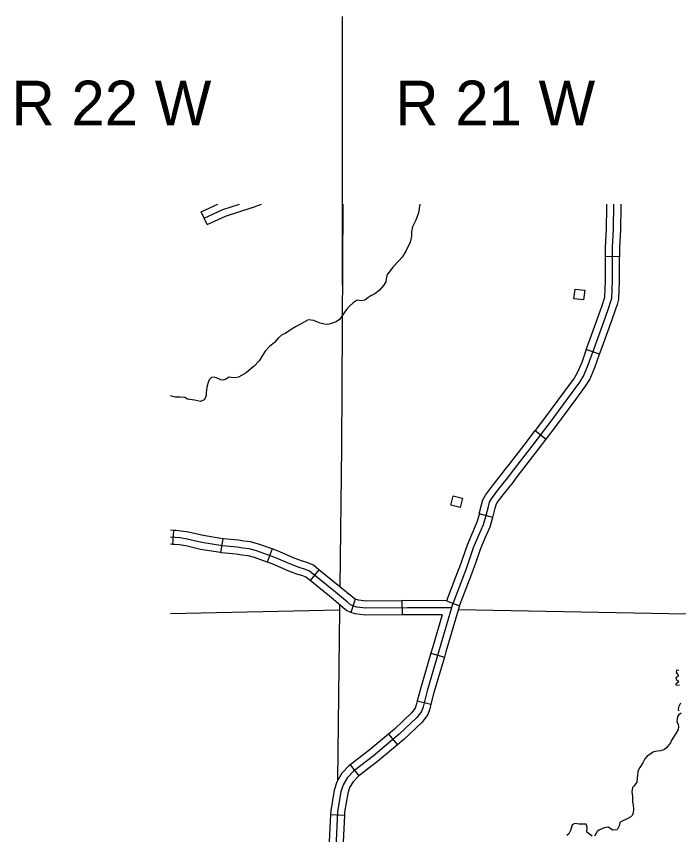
# Model space of a CAD drawing. Extents: x 61396 to 64680, y 55472 to 57605.
# Drawn here: x 61864 to 62085.6, y 56474.2 to 56748.2 of the extents above; entities that cross this region are included whole.
import ezdxf

# ---------------------------------------------------------------- set-up
doc = ezdxf.new("R2010")
doc.units = 0
for name, color, linetype in [('31', 7, 'Continuous'), ('32', 7, 'Continuous'), ('35', 7, 'Continuous'), ('4', 7, 'Continuous'), ('45', 7, 'Continuous'), ('5', 7, 'Continuous'), ('56', 7, 'Continuous'), ('R_Border Notes', 7, 'Continuous')]:
    doc.layers.add(name, color=color, linetype=linetype)

msp = doc.modelspace()

# ---------------------------------------------------------------- linework, layer by layer
at = {"layer": '31'}
for p, q in [((62065.85, 56667.68), (62061.16, 56667.71)), ((62059.13, 56635), (62054.71, 56636.58)), ((62037.6, 56609.47), (62041.33, 56606.64)), ((62023.43, 56580.39), (62018.9, 56581.58)), ((62007.95, 56552.45), (62012.34, 56550.79))]:
    msp.add_line(p, q, dxfattribs=at)
for points in [[(62009.57, 56550.11), (62014.04, 56561.84), (62014.48, 56562.94), (62017.01, 56570.27), (62018.77, 56574.45), (62020.31, 56577.97), (62021.08, 56580.67), (62021.96, 56584.03), (62022.35, 56585.46), (62022.95, 56586.62), (62025.49, 56589.92), (62028.35, 56593.55), (62030.83, 56596.8), (62036.88, 56604.65), (62042.6, 56612.19), (62052.54, 56625.7), (62053.8, 56627.66), (62055.37, 56631.44), (62057.77, 56638.15), (62061.11, 56647.45), (62062.26, 56650.62), (62062.86, 56652.42), (62063.28, 56653.8), (62063.46, 56659.56), (62063.52, 56670.71), (62063.76, 56676.88), (62063.94, 56685.22), (62063.94, 56685.27)], [(62061.16, 56667.71), (62061.18, 56670.76), (62061.42, 56676.95), (62061.58, 56684.24)], [(62061.58, 56684.24), (62061.6, 56685.27), (62061.6, 56685.27)], [(62066.26, 56684.14), (62066.1, 56676.81), (62065.87, 56670.66), (62065.85, 56667.68)], [(62066.29, 56685.27), (62066.28, 56685.16), (62066.26, 56684.14)], [(62060.27, 56652.06), (62060.63, 56653.13), (62060.95, 56654.18), (62061.12, 56659.6), (62061.16, 56667.71)], [(62064.72, 56650.58), (62065.1, 56651.71), (62065.61, 56653.42), (62065.81, 56659.51), (62065.85, 56667.68)], [(62054.71, 56636.58), (62055.56, 56638.94), (62058.91, 56648.25), (62060.05, 56651.39), (62060.27, 56652.06)], [(62059.13, 56635), (62059.97, 56637.36), (62063.32, 56646.65), (62064.48, 56649.85), (62064.72, 56650.58)], [(62054.71, 56636.58), (62053.18, 56632.28), (62051.71, 56628.75), (62050.61, 56627.03), (62047.41, 56622.69)], [(62051.19, 56619.92), (62054.47, 56624.37), (62055.88, 56626.57), (62057.55, 56630.59), (62059.13, 56635)], [(62047.41, 56622.69), (62040.72, 56613.59), (62037.6, 56609.47)], [(62041.33, 56606.64), (62044.47, 56610.79), (62051.19, 56619.92)], [(62027.56, 56596.38), (62028.97, 56598.23), (62035.02, 56606.07), (62037.6, 56609.47)], [(62031.29, 56593.54), (62032.69, 56595.37), (62038.74, 56603.23), (62041.33, 56606.64)], [(62018.9, 56581.58), (62019.7, 56584.63), (62020.15, 56586.32), (62020.97, 56587.88), (62023.64, 56591.36), (62026.5, 56594.99), (62027.56, 56596.38)], [(62023.43, 56580.39), (62024.23, 56583.43), (62024.54, 56584.6), (62024.94, 56585.35), (62027.34, 56588.48), (62030.2, 56592.12), (62031.29, 56593.54)], [(62018.9, 56581.58), (62018.82, 56581.29), (62018.1, 56578.77), (62016.62, 56575.37), (62014.82, 56571.1), (62013.16, 56566.32)], [(62017.59, 56564.79), (62019.2, 56569.43), (62020.92, 56573.53), (62022.52, 56577.18), (62023.34, 56580.05), (62023.43, 56580.39)], [(62013.16, 56566.32), (62012.28, 56563.76), (62011.85, 56562.7), (62007.95, 56552.45)], [(62012.34, 56550.79), (62016.22, 56560.99), (62016.67, 56562.13), (62017.59, 56564.79)]]:
    msp.add_lwpolyline(points, dxfattribs=at)
at = {"layer": '32'}
for p, q in [((61916.59, 56576.05), (61916.3, 56571.37)), ((61933.06, 56573.25), (61932.33, 56568.62)), ((61949.56, 56569.81), (61947.96, 56565.41)), ((61965.25, 56562.85), (61962.3, 56559.21)), ((61977.41, 56553.02), (61975.93, 56548.58)), ((61993.03, 56552.48), (61993.11, 56547.79)), ((62002.75, 56534.92), (62007.25, 56533.59)), ((61998.18, 56518.99), (62002.72, 56517.8)), ((61988.52, 56507.86), (61991.53, 56504.27)), ((61975.76, 56497.56), (61978.63, 56493.85)), ((61969.13, 56480.91), (61973.81, 56480.7))]:
    msp.add_line(p, q, dxfattribs=at)
for points in [[(61916.59, 56576.05), (61915.57, 56576.12)], [(61933.06, 56573.25), (61926.57, 56574.28), (61921.63, 56575.42), (61919.14, 56575.83), (61917.34, 56576), (61916.59, 56576.05)], [(62009.57, 56550.11), (62006.44, 56550.11), (61994.85, 56550.16), (61980.92, 56549.95), (61977.93, 56550.38), (61976.62, 56550.82), (61975.81, 56551.14), (61974.83, 56551.96), (61970.8, 56555.33), (61962.15, 56562.35), (61960.74, 56563), (61958.67, 56563.6), (61956.11, 56564.58), (61950.5, 56566.97), (61944.36, 56569.21), (61941.96, 56569.86), (61939.79, 56570.08), (61937.93, 56570.4), (61932.98, 56570.89), (61926.13, 56571.98), (61921.17, 56573.12), (61918.84, 56573.5), (61917.15, 56573.67), (61915.57, 56573.77)], [(61949.56, 56569.81), (61945.07, 56571.44), (61942.39, 56572.17), (61940.11, 56572.4), (61938.25, 56572.73), (61933.28, 56573.22), (61933.06, 56573.25)], [(61916.3, 56571.37), (61915.57, 56571.42)], [(61932.33, 56568.62), (61925.68, 56569.68), (61920.72, 56570.82), (61918.53, 56571.18), (61916.96, 56571.33), (61916.3, 56571.37)], [(61965.25, 56562.85), (61963.4, 56564.36), (61961.56, 56565.21), (61959.41, 56565.83), (61956.99, 56566.75), (61951.37, 56569.16), (61949.56, 56569.81)], [(61947.96, 56565.41), (61943.65, 56566.97), (61941.53, 56567.55), (61939.46, 56567.75), (61937.62, 56568.08), (61932.68, 56568.57), (61932.33, 56568.62)], [(61962.3, 56559.21), (61960.9, 56560.35), (61959.91, 56560.8), (61957.92, 56561.38), (61955.23, 56562.41), (61949.64, 56564.79), (61947.96, 56565.41)], [(61977.43, 56553.02), (61977.02, 56553.18), (61976.33, 56553.76), (61972.29, 56557.14), (61965.25, 56562.85)], [(61975.93, 56548.58), (61975.82, 56548.61), (61974.59, 56549.1), (61973.33, 56550.16), (61969.31, 56553.52), (61962.3, 56559.21)], [(61993.03, 56552.48), (61981.07, 56552.29), (61978.47, 56552.67), (61977.41, 56553.02)], [(62007.95, 56552.45), (61994.84, 56552.51), (61993.03, 56552.48)], [(62009.57, 56550.11), (62005.52, 56536.02), (62001.49, 56522.36), (62000.08, 56516.98), (61999.59, 56515.45), (61998.01, 56513.39), (61992.08, 56507.78), (61983.37, 56500.49), (61976.84, 56495.43), (61974.77, 56493.31), (61973.36, 56490.86), (61972.6, 56488.52), (61971.52, 56481.91), (61970.84, 56467.24), (61970.79, 56452.56), (61970.9, 56448.61), (61970.94, 56436.4)], [(62012.34, 56550.79), (62011.8, 56549.37), (62007.77, 56535.36), (62007.25, 56533.59)], [(61993.11, 56547.79), (61980.77, 56547.6), (61977.39, 56548.09), (61975.93, 56548.58)], [(62006.46, 56547.77), (61994.87, 56547.82), (61993.11, 56547.79)], [(62006.46, 56547.77), (62003.27, 56536.67), (62002.75, 56534.92)], [(62002.75, 56534.92), (61999.23, 56522.99), (61998.18, 56518.99)], [(62007.25, 56533.59), (62003.75, 56521.73), (62002.72, 56517.8)], [(61998.18, 56518.99), (61997.83, 56517.63), (61997.48, 56516.56), (61996.26, 56514.96), (61990.52, 56509.53), (61988.52, 56507.86)], [(62002.72, 56517.8), (62002.33, 56516.32), (62001.7, 56514.35), (61999.76, 56511.81), (61993.64, 56506.03), (61991.53, 56504.27)], [(61988.52, 56507.86), (61981.9, 56502.32), (61975.76, 56497.56)], [(61991.53, 56504.27), (61984.84, 56498.67), (61978.63, 56493.85)], [(61975.76, 56497.56), (61975.28, 56497.19), (61972.89, 56494.74), (61971.21, 56491.82), (61970.31, 56489.08), (61969.19, 56482.15), (61969.13, 56480.91)], [(61978.63, 56493.85), (61978.41, 56493.68), (61976.66, 56491.89), (61975.51, 56489.9), (61974.88, 56487.97), (61973.86, 56481.67), (61973.81, 56480.7)], [(61969.13, 56480.91), (61968.5, 56467.3), (61968.49, 56464.33)], [(61973.81, 56480.7), (61973.19, 56467.18), (61973.18, 56464.31)]]:
    msp.add_lwpolyline(points, dxfattribs=at)
at = {"layer": '35'}
for points in [[(61998.98, 56685.27), (61998.52, 56682.4), (61997.7, 56679.91), (61996.59, 56677.64), (61996.26, 56676.1), (61996.28, 56674.47), (61995.76, 56672.51), (61994.29, 56669.55), (61993.12, 56667.56), (61992.04, 56666.35), (61989.96, 56664.14), (61988.75, 56662.49), (61988.14, 56661.67), (61987.71, 56660.28), (61987.59, 56659.31), (61986.82, 56658.01), (61985.43, 56656.4), (61984, 56655.28), (61982.66, 56654.61), (61981.6, 56653.91), (61980.64, 56653.14), (61979.36, 56652.94), (61978.07, 56653.12), (61976.67, 56652.29), (61975.43, 56651.05), (61974.5, 56649.97), (61972.13, 56646.62), (61970.97, 56645.89), (61969.04, 56645.17), (61968.23, 56645.01), (61967.01, 56645.09), (61965.72, 56645.42), (61964.56, 56645.85), (61963.52, 56646.31), (61961.7, 56646.54), (61959.27, 56645.23), (61957.4, 56644.2)], [(61957.4, 56644.2), (61956, 56643.28), (61954.17, 56642.07), (61952.77, 56641.39), (61951.71, 56640.5), (61950.38, 56638.92), (61948.73, 56637.64), (61947.28, 56636.03), (61946.17, 56634.32), (61945.27, 56632.77), (61943.63, 56631), (61942.54, 56630.2), (61940.87, 56628.8), (61938.34, 56627.3), (61937.09, 56627.1), (61935.93, 56627.28), (61935.25, 56627.3), (61934.06, 56626.69), (61933.28, 56626.37), (61932.47, 56626.42), (61931.81, 56626.76), (61930.93, 56627.16), (61930.27, 56627.37), (61929.36, 56627.27), (61929.05, 56627.05), (61928.52, 56626.44), (61928.25, 56625.59), (61927.88, 56624.43), (61927.68, 56623.17), (61927.56, 56622.04), (61927.51, 56621.32), (61927.33, 56620.5), (61926.83, 56619.74), (61925.65, 56619.16), (61923.67, 56619.67), (61921.29, 56619.96), (61920.44, 56620.55), (61918.84, 56620.69), (61917.15, 56620.61), (61915.57, 56621.05)], [(62085.72, 56529.17), (62084.94, 56529.21), (62084.79, 56528.53), (62085.4, 56527.5), (62085.36, 56527), (62084.94, 56526.86), (62084.69, 56526.54), (62084.79, 56526.15), (62085.47, 56525.61), (62085.54, 56525.22), (62085.01, 56524.87), (62084.69, 56524.65), (62084.69, 56524.3), (62085.29, 56524.19), (62085.93, 56524.33)], [(62086.25, 56518.19), (62085.51, 56516.89), (62085.46, 56515.92), (62085.83, 56515.6)], [(62086.43, 56514.81), (62085.6, 56514.21), (62085.23, 56513.61), (62085.09, 56512.83), (62085.05, 56511.9), (62085.46, 56511.11), (62085.55, 56510.28), (62085.42, 56509.36), (62084.68, 56508.06)], [(62084.68, 56508.06), (62083.11, 56505.54), (62082.83, 56504.94), (62082.37, 56504.18), (62081.66, 56503.32), (62080.88, 56502.62), (62079.57, 56502.2), (62078.48, 56502.1), (62077.85, 56502), (62077.29, 56501.9), (62076.82, 56501.7), (62075.92, 56501.03), (62075.08, 56500.4), (62074.27, 56499.51), (62073.63, 56498.22), (62072.61, 56496.67), (62071.93, 56495.44), (62071.9, 56495.28), (62071.79, 56494.02), (62071.77, 56493.14), (62071.59, 56491.73), (62070.63, 56490.4), (62070.14, 56489.96), (62069.96, 56488.51), (62070.14, 56486.91)], [(62070.14, 56486.91), (62070.19, 56485.1), (62070.41, 56484.12), (62070.47, 56482.55), (62070.38, 56481.42), (62070.11, 56480.58), (62069.63, 56480.15), (62068.14, 56479.31), (62066.97, 56478.77), (62065.92, 56478.2), (62065.7, 56477.12), (62065.03, 56475.78), (62063.55, 56475.71), (62062, 56476.7), (62060.71, 56476.48), (62058.94, 56475.68), (62058.35, 56475.19), (62057.46, 56473.63)], [(62056.71, 56473.63), (62054.86, 56475.04), (62055.01, 56476.67), (62054.63, 56477.64), (62052.33, 56477.71), (62050.92, 56477.86), (62050.03, 56477.42), (62049.59, 56475.88), (62049.29, 56475.29), (62048.92, 56474.39), (62048.22, 56473.9)]]:
    msp.add_lwpolyline(points, dxfattribs=at)
at = {"layer": '4'}
for points in [[(61973.26, 56685.27), (61972.83, 56603.82), (61972.21, 56557.21)], [(61972.13, 56551.16), (61972.12, 56550.15), (61972.11, 56549.35), (61971.52, 56492.37)]]:
    msp.add_lwpolyline(points, dxfattribs=at)
at = {"layer": '45'}
msp.add_line((61927.85, 56678.44), (61925.89, 56682.7), dxfattribs=at)
for points in [[(61925.89, 56682.7), (61931.45, 56685.27)], [(61926.87, 56680.57), (61933.15, 56683.47), (61938.72, 56685.27)], [(61927.85, 56678.44), (61934, 56681.29), (61942.9, 56684.15), (61943.04, 56684.2)], [(61943.04, 56684.2), (61946.08, 56685.27)]]:
    msp.add_lwpolyline(points, dxfattribs=at)
at = {"layer": '5'}
for points in [[(61972.11, 56549.35), (61915.57, 56548.12)], [(62123.47, 56547.31), (62011.81, 56549.4)]]:
    msp.add_lwpolyline(points, dxfattribs=at)
at = {"layer": '56'}
for points in [[(62050.59, 56653.6), (62050.97, 56656.83), (62054.21, 56656.46), (62053.83, 56653.23)], [(62009.34, 56584.45), (62010.13, 56587.61), (62013.3, 56586.81), (62012.51, 56583.66)]]:
    msp.add_lwpolyline(points, close=True, dxfattribs=at)
at = {"layer": 'R_Border Notes'}
msp.add_line((61973.12, 56658.14), (61973.12, 56748.16), dxfattribs=at)

# ---------------------------------------------------------------- texts
for s, p in [('R 22 W', (61862.39, 56711.63)), ('R 21 W', (61990.81, 56711.63))]:
    msp.add_text(s, height=15, dxfattribs=at).set_placement(p)

doc.saveas('drawing.dxf')
